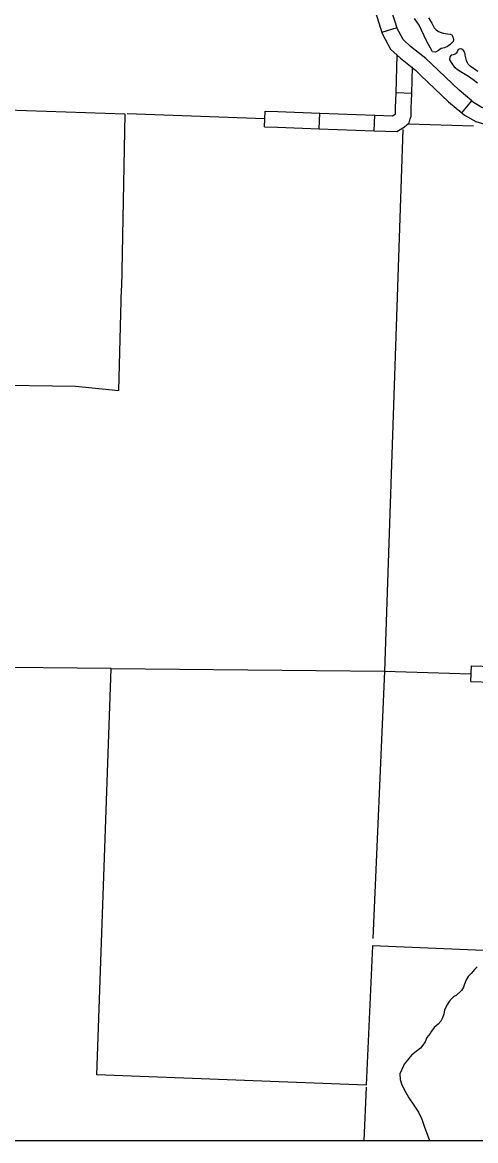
# Model space of a CAD drawing. Extents: x 1196286 to 1268366, y 2040822 to 2082115.
# Drawn here: x 1227299 to 1228935, y 2047966 to 2051997 of the extents above; entities that cross this region are included whole.
import ezdxf

# ---------------------------------------------------------------- set-up
doc = ezdxf.new("R2010")
doc.units = 0
for name, color, linetype in [('60', 7, 'Continuous'), ('61', 7, 'Continuous'), ('62', 7, 'Continuous'), ('Level 69', 7, 'Continuous'), ('Level 70', 7, 'Continuous'), ('Level 71', 7, 'Continuous'), ('Level 8', 7, 'Continuous')]:
    doc.layers.add(name, color=color, linetype=linetype)

msp = doc.modelspace()

# ---------------------------------------------------------------- linework, layer by layer
at = {"layer": '60'}
for points in [[(1228174, 2051648.5), (1227677.4, 2051666.7)], [(1228926.9, 2051622.8), (1228692.2, 2051629.6)], [(1228671.8, 2051610.8), (1228605.8, 2049657.7)], [(1227620.1, 2049667.6), (1228605.8, 2049657.7), (1228918.8, 2049649)], [(1228605.8, 2049658.5), (1228563.3, 2048694.2)], [(1228539.7, 2048158.5), (1228531.3, 2047966.3)]]:
    msp.add_lwpolyline(points, dxfattribs=at)
at = {"layer": '61'}
for p, q in [((1228704, 2051740.8), (1228647.8, 2051742.5)), ((1228173, 2051620.4), (1228175, 2051676.6)), ((1228370.8, 2051613.1), (1228372.9, 2051669.3)), ((1228568.7, 2051605.9), (1228570.8, 2051662.1))]:
    msp.add_line(p, q, dxfattribs=at)
for points in [[(1228647.8, 2051742.5), (1228652, 2051877)], [(1228704, 2051740.8), (1228707, 2051836.8)], [(1228568.7, 2051605.9), (1228650.1, 2051602.9), (1228677.7, 2051620.5), (1228694.4, 2051634.7), (1228699, 2051649), (1228701.7, 2051658.9), (1228702.3, 2051686.9), (1228704, 2051740.8)], [(1228570.8, 2051662.1), (1228634.6, 2051659.7), (1228644.2, 2051665.8), (1228645.6, 2051667), (1228646.1, 2051688.5), (1228647.8, 2051742.5)], [(1228175, 2051676.6), (1228221.6, 2051674.9), (1228372.9, 2051669.3)], [(1228372.9, 2051669.3), (1228570.8, 2051662.1)], [(1228173, 2051620.4), (1228219.5, 2051618.7), (1228370.8, 2051613.1)], [(1228370.8, 2051613.1), (1228568.7, 2051605.9)]]:
    msp.add_lwpolyline(points, dxfattribs=at)
at = {"layer": '62'}
for points in [[(1228764.9, 2052012.5), (1228776.2, 2051993.6), (1228785.4, 2051976.9), (1228792, 2051970), (1228800.6, 2051963.9), (1228810.2, 2051960), (1228817.7, 2051957.6), (1228824.4, 2051956.8), (1228833, 2051955.5), (1228842.4, 2051953.9), (1228848.3, 2051951.2), (1228852.7, 2051944.4), (1228855.2, 2051933.4), (1228853.3, 2051928.2), (1228843.4, 2051917), (1228833.2, 2051909.7), (1228821.9, 2051904.9), (1228811, 2051902.4), (1228800.4, 2051895.1), (1228790.2, 2051889.2), (1228779, 2051890.1), (1228776.4, 2051895), (1228758.1, 2051927.2), (1228757.4, 2051930.3), (1228730.8, 2051986.3), (1228714.3, 2052011)], [(1228942.8, 2051819.4), (1228914.6, 2051839), (1228910.2, 2051843.2), (1228908.3, 2051845.8), (1228905.8, 2051850.4), (1228901.4, 2051859.4), (1228900.7, 2051864), (1228900.7, 2051864), (1228900.7, 2051864.3), (1228898.6, 2051873.8), (1228897.5, 2051877.9), (1228896.5, 2051883.6), (1228895.1, 2051888.5), (1228892.5, 2051894.5), (1228885.5, 2051899.5), (1228878.7, 2051901.1), (1228872, 2051899.3), (1228867.7, 2051890.7), (1228864.7, 2051885.2), (1228861.3, 2051882.2), (1228853.4, 2051879.3), (1228847, 2051877.9), (1228841.6, 2051872.7), (1228840.8, 2051861.8), (1228848.4, 2051848.5), (1228857.6, 2051836.4), (1228872.5, 2051824.1), (1228890.7, 2051814.1), (1228909.6, 2051802.2), (1228925.9, 2051791), (1228941.5, 2051779.2)], [(1228940.7, 2048592.8), (1228930.8, 2048583.2), (1228918.6, 2048569.1), (1228907.9, 2048557.6), (1228900.3, 2048545.7), (1228894.8, 2048529.6), (1228891.2, 2048518.8), (1228883.6, 2048506.9), (1228864.9, 2048489.9), (1228856.3, 2048486.3), (1228849.4, 2048478.5), (1228839.1, 2048467.4), (1228830.3, 2048455.1), (1228822.5, 2048436.1), (1228820.1, 2048422.2), (1228815.4, 2048408.8), (1228809.2, 2048396.9), (1228799.3, 2048386.1), (1228785.6, 2048373.6), (1228776.1, 2048361.3), (1228770.3, 2048352.4), (1228758.1, 2048337.6), (1228752.2, 2048322.2), (1228744.6, 2048310.3), (1228735.4, 2048299.2), (1228708.9, 2048278.6), (1228703.9, 2048274.2), (1228694, 2048262.7), (1228689, 2048256.4), (1228677.2, 2048241.5), (1228674.1, 2048235.6)], [(1228674.1, 2048235.6), (1228661.7, 2048207.2), (1228662.1, 2048186.5), (1228667.1, 2048171.1), (1228677.3, 2048150.2), (1228693.3, 2048120.3), (1228711.3, 2048094.5), (1228728.1, 2048069.4), (1228740.4, 2048043.7), (1228749.4, 2048018), (1228768.3, 2047966.3)]]:
    msp.add_lwpolyline(points, dxfattribs=at)
at = {"layer": 'Level 69'}
msp.add_line((1228918, 2049620.9), (1228919.6, 2049677.1), dxfattribs=at)
for points in [[(1228919.6, 2049677.1), (1229075, 2049672.8), (1229117.5, 2049671.6)], [(1228918, 2049620.9), (1229073.4, 2049616.5), (1229115.9, 2049615.3)]]:
    msp.add_lwpolyline(points, dxfattribs=at)
at = {"layer": 'Level 70'}
for points in [[(1226094.2, 2053796.5), (1226698.2, 2053767.9), (1226712.9, 2054283.4), (1227164.8, 2054265.4), (1227183.9, 2053744.9), (1227682.7, 2053721.4), (1227678.6, 2053233.6), (1226699, 2053279.1), (1226681, 2052780.7), (1227211.5, 2052760.2), (1227171.1, 2051683.7), (1227669.4, 2051667), (1227657.4, 2051038.4)], [(1231056.2, 2048057.5), (1230559.8, 2048076.9), (1229033.8, 2048122.5), (1229048.7, 2048648.2), (1228562.2, 2048668.5), (1228540.1, 2048166.7), (1227567.9, 2048203.2), (1227620.1, 2049667.6), (1227129.1, 2049672.5), (1227157.2, 2050690.5), (1227491.2, 2050685.6), (1227647.6, 2050670.1), (1227657.4, 2051038.4)]]:
    msp.add_lwpolyline(points, dxfattribs=at)
at = {"layer": 'Level 71'}
for p, q in [((1228650.4, 2051976.6), (1228596.7, 2051959.6)), ((1228650.4, 2051976.6), (1228650.4, 2051976.6)), ((1228884.7, 2051670.3), (1228920.7, 2051713.5))]:
    msp.add_line(p, q, dxfattribs=at)
for points in [[(1228538, 2052149.2), (1228554.9, 2052092), (1228596.7, 2051959.6)], [(1228591.9, 2052165.2), (1228608.7, 2052108.5), (1228650.4, 2051976.6)], [(1228596.7, 2051959.6), (1228598.4, 2051954.4), (1228628, 2051899.9), (1228663.2, 2051867.4), (1228717.6, 2051824.1), (1228737.3, 2051805.2)], [(1228776.2, 2051845.9), (1228754.6, 2051866.5), (1228699.9, 2051910.1), (1228673, 2051934.9), (1228650.4, 2051976.5), (1228650.4, 2051976.6)], [(1228920.7, 2051713.5), (1228874.8, 2051751.7), (1228776.2, 2051845.9)], [(1228737.3, 2051805.2), (1228837.4, 2051709.7), (1228884.7, 2051670.3)], [(1228920.7, 2051713.5), (1228926.5, 2051708.7), (1228957.5, 2051691.5), (1228990, 2051681.6), (1229029.1, 2051673.3), (1229085.3, 2051663.6), (1229099.8, 2051657.5)], [(1228884.7, 2051670.3), (1228894.6, 2051662), (1228935.4, 2051639.5), (1228975.9, 2051627), (1229018.5, 2051618), (1229069.4, 2051609.3), (1229077.9, 2051605.7)]]:
    msp.add_lwpolyline(points, dxfattribs=at)
at = {"layer": 'Level 8'}
msp.add_lwpolyline([(1241590.6, 2065596.8), (1214332.8, 2065596.8), (1214332.8, 2047966.3), (1241590.6, 2047966.3)], close=True, dxfattribs=at)

doc.saveas('drawing.dxf')
